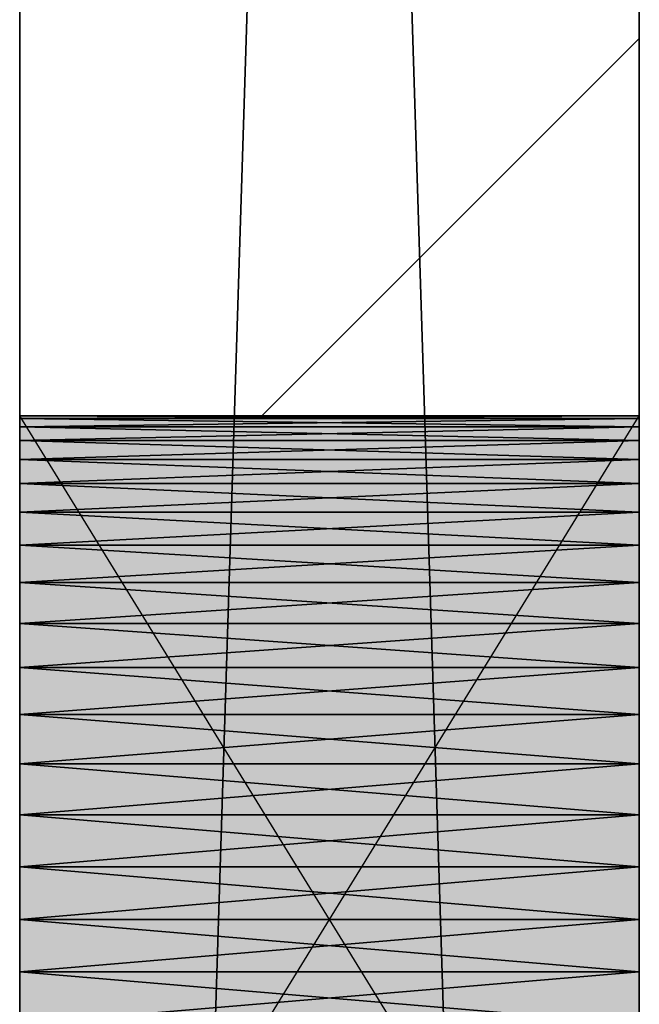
# Model space of a CAD drawing. Header units: millimetres. Extents: x 40580 to 559114, y -343730 to 81020.
# Tile 371 of 656: x 383798 to 383998, y -71868 to -71551. Entities that reach past the tile are written whole.
import ezdxf

# ---------------------------------------------------------------- set-up
doc = ezdxf.new("R2010")
doc.units = ezdxf.units.MM
doc.linetypes.add('______11', pattern=[500, 400, -50, 0, -50])
doc.linetypes.add('______5', pattern=[1100, 800, -100, 100, -100])
for name, color, linetype in [('____________', 7, 'Continuous'), ('___________________', 253, '______5'), ('__________________________', 22, 'Continuous')]:
    doc.layers.add(name, color=color, linetype=linetype)
doc.layers.add('Standard', color=7, linetype='Continuous', lineweight=25)

msp = doc.modelspace()

# ---------------------------------------------------------------- linework, layer by layer
at = {"layer": '____________', "color": 253, "linetype": '______5', "elevation": -3800}
msp.add_lwpolyline([(383876.27, -71678.53), (383998.09, -71556.71), (383998.09, -71556.71)], dxfattribs=at)
at = {"layer": '___________________', "color": 253, "linetype": '______11'}
msp.add_line((383998.09, -88711.03, -3800), (383998.09, -38631.03, -3800), dxfattribs=at)
at = {"layer": '__________________________', "color": 92, "linetype": 'Continuous'}
for p, q in [((383798.09, -72003.53, -3800), (383798.09, -71678.53, -3800)), ((383798.09, -71678.53, -3800), (383998.09, -71678.53, -3800)), ((383998.09, -72003.53, -3800), (383798.09, -71678.53, -3800)), ((383798.09, -72003.53, -3800), (383998.09, -71678.53, -3800)), ((383998.09, -71678.53, -3800), (383998.09, -72003.53, -3800))]:
    msp.add_line(p, q, dxfattribs=at)
at = {"layer": 'Standard', "color": 3, "linetype": 'Continuous'}
for points in [[(383798.09, -72003.53, -3800), (383798.09, -71678.53, -3800), (383998.09, -72003.53, -3800)], [(383998.09, -72003.53, -3800), (383798.09, -71678.53, -3800), (383998.09, -71678.53, -3800)]]:
    msp.add_solid(points, dxfattribs=at)

# ---------------------------------------------------------------- meshes
at = {"layer": '____________', "color": 7, "linetype": 'Continuous'}
mesh = msp.add_polyface(dxfattribs=at)
corners = [(383798.09, -67521.03, -7600), (383798.09, -73881.03, -7600), (383798.09, -73881.03, -4150), (383798.09, -67521.03, -4150), (383798.09, -71999.98, -6803.79), (383798.09, -71995.58, -6820.22), (383798.09, -71989.48, -6836.09), (383798.09, -71981.76, -6851.25), (383798.09, -71972.5, -6865.52), (383798.09, -71961.79, -6878.73), (383798.09, -71949.76, -6890.76), (383798.09, -71936.55, -6901.47), (383798.09, -71922.28, -6910.73), (383798.09, -71907.13, -6918.45), (383798.09, -71891.25, -6924.55), (383798.09, -71874.82, -6928.95), (383798.09, -71858.02, -6931.61), (383798.09, -71841.03, -6932.5), (383798.09, -71824.05, -6931.61), (383798.09, -71807.25, -6928.95), (383798.09, -71790.82, -6924.55), (383798.09, -71774.94, -6918.45), (383798.09, -71759.78, -6910.73), (383798.09, -71745.52, -6901.47), (383798.09, -71732.3, -6890.76), (383798.09, -71720.27, -6878.73), (383798.09, -71709.57, -6865.52), (383798.09, -71700.3, -6851.25), (383798.09, -71692.58, -6836.09), (383798.09, -71686.48, -6820.22), (383798.09, -71682.08, -6803.79), (383798.09, -71679.42, -6786.99), (383798.09, -71678.53, -6770), (383798.09, -71679.42, -6753.01), (383798.09, -71682.08, -6736.21), (383798.09, -71686.48, -6719.78), (383798.09, -71692.58, -6703.91), (383798.09, -71700.3, -6688.75), (383798.09, -71709.57, -6674.48), (383798.09, -71720.27, -6661.27), (383798.09, -71732.3, -6649.24), (383798.09, -71745.52, -6638.53), (383798.09, -71759.78, -6629.27), (383798.09, -71774.94, -6621.55), (383798.09, -71790.82, -6615.45), (383798.09, -71807.25, -6611.05), (383798.09, -71824.05, -6608.39), (383798.09, -71841.03, -6607.5), (383798.09, -71858.02, -6608.39), (383798.09, -71874.82, -6611.05), (383798.09, -71891.25, -6615.45), (383798.09, -71907.13, -6621.55), (383798.09, -71922.28, -6629.27), (383798.09, -71936.55, -6638.53), (383798.09, -71949.76, -6649.24), (383798.09, -71961.79, -6661.27), (383798.09, -71972.5, -6674.48), (383798.09, -71981.76, -6688.75), (383798.09, -71989.48, -6703.91), (383798.09, -71995.58, -6719.78), (383798.09, -71999.98, -6736.21), (383798.09, -72002.64, -6753.01), (383798.09, -72003.53, -6770), (383798.09, -72002.64, -6786.99), (383798.09, -70399.98, -6803.79), (383798.09, -70395.58, -6820.22), (383798.09, -70389.48, -6836.09), (383798.09, -70381.76, -6851.25), (383798.09, -70372.5, -6865.52), (383798.09, -70361.79, -6878.73), (383798.09, -70349.76, -6890.76), (383798.09, -70336.55, -6901.47), (383798.09, -70322.28, -6910.73), (383798.09, -70307.13, -6918.45), (383798.09, -70291.25, -6924.55), (383798.09, -70274.82, -6928.95), (383798.09, -70258.02, -6931.61), (383798.09, -70241.03, -6932.5), (383798.09, -70224.05, -6931.61), (383798.09, -70207.25, -6928.95), (383798.09, -70190.82, -6924.55), (383798.09, -70174.94, -6918.45), (383798.09, -70159.78, -6910.73), (383798.09, -70145.52, -6901.47), (383798.09, -70132.3, -6890.76), (383798.09, -70120.27, -6878.73), (383798.09, -70109.57, -6865.52), (383798.09, -70100.3, -6851.25), (383798.09, -70092.58, -6836.09), (383798.09, -70086.48, -6820.22), (383798.09, -70082.08, -6803.79), (383798.09, -70079.42, -6786.99), (383798.09, -70078.53, -6770), (383798.09, -70079.42, -6753.01), (383798.09, -70082.08, -6736.21), (383798.09, -70086.48, -6719.78), (383798.09, -70092.58, -6703.91), (383798.09, -70100.3, -6688.75), (383798.09, -70109.57, -6674.48), (383798.09, -70120.27, -6661.27), (383798.09, -70132.3, -6649.24), (383798.09, -70145.52, -6638.53), (383798.09, -70159.78, -6629.27), (383798.09, -70174.94, -6621.55), (383798.09, -70190.82, -6615.45), (383798.09, -70207.25, -6611.05), (383798.09, -70224.05, -6608.39), (383798.09, -70241.03, -6607.5), (383798.09, -70258.02, -6608.39), (383798.09, -70274.82, -6611.05), (383798.09, -70291.25, -6615.45), (383798.09, -70307.13, -6621.55), (383798.09, -70322.28, -6629.27), (383798.09, -70336.55, -6638.53), (383798.09, -70349.76, -6649.24), (383798.09, -70361.79, -6661.27), (383798.09, -70372.5, -6674.48), (383798.09, -70381.76, -6688.75), (383798.09, -70389.48, -6703.91), (383798.09, -70395.58, -6719.78), (383798.09, -70399.98, -6736.21), (383798.09, -70402.64, -6753.01), (383798.09, -70403.53, -6770), (383798.09, -70402.64, -6786.99), (383798.09, -69799.98, -6803.79), (383798.09, -69795.58, -6820.22), (383798.09, -69789.48, -6836.09), (383798.09, -69781.76, -6851.25), (383798.09, -69772.5, -6865.52), (383798.09, -69761.79, -6878.73), (383798.09, -69749.76, -6890.76), (383798.09, -69736.55, -6901.47), (383798.09, -69722.28, -6910.73), (383798.09, -69707.13, -6918.45), (383798.09, -69691.25, -6924.55), (383798.09, -69674.82, -6928.95), (383798.09, -69658.02, -6931.61), (383798.09, -69641.03, -6932.5), (383798.09, -69624.05, -6931.61), (383798.09, -69607.25, -6928.95), (383798.09, -69590.82, -6924.55), (383798.09, -69574.94, -6918.45), (383798.09, -69559.78, -6910.73), (383798.09, -69545.52, -6901.47), (383798.09, -69532.3, -6890.76), (383798.09, -69520.27, -6878.73), (383798.09, -69509.57, -6865.52), (383798.09, -69500.3, -6851.25), (383798.09, -69492.58, -6836.09), (383798.09, -69486.48, -6820.22), (383798.09, -69482.08, -6803.79), (383798.09, -69479.42, -6786.99), (383798.09, -69478.53, -6770), (383798.09, -69479.42, -6753.01), (383798.09, -69482.08, -6736.21), (383798.09, -69486.48, -6719.78), (383798.09, -69492.58, -6703.91), (383798.09, -69500.3, -6688.75), (383798.09, -69509.57, -6674.48), (383798.09, -69520.27, -6661.27), (383798.09, -69532.3, -6649.24), (383798.09, -69545.52, -6638.53), (383798.09, -69559.78, -6629.27), (383798.09, -69574.94, -6621.55), (383798.09, -69590.82, -6615.45), (383798.09, -69607.25, -6611.05), (383798.09, -69624.05, -6608.39), (383798.09, -69641.03, -6607.5), (383798.09, -69658.02, -6608.39), (383798.09, -69674.82, -6611.05), (383798.09, -69691.25, -6615.45), (383798.09, -69707.13, -6621.55), (383798.09, -69722.28, -6629.27), (383798.09, -69736.55, -6638.53), (383798.09, -69749.76, -6649.24), (383798.09, -69761.79, -6661.27), (383798.09, -69772.5, -6674.48), (383798.09, -69781.76, -6688.75), (383798.09, -69789.48, -6703.91), (383798.09, -69795.58, -6719.78), (383798.09, -69799.98, -6736.21), (383798.09, -69802.64, -6753.01), (383798.09, -69803.53, -6770), (383798.09, -69802.64, -6786.99)]
mesh.append_faces([[corners[k] for k in face] for face in [(19, 64, 1), (0, 83, 136), (169, 99, 3), (109, 33, 3)]], dxfattribs={"vtx0": -1, "vtx1": -1, "vtx2": -1, "color": 7})
mesh.append_faces([[corners[k] for k in face] for face in [(1, 64, 65), (76, 0, 1), (1, 4, 5), (32, 118, 119), (122, 31, 32), (124, 84, 85), (91, 183, 124), (92, 182, 183), (84, 124, 125), (161, 3, 0), (180, 98, 99), (118, 32, 33), (40, 2, 3), (53, 1, 2)]], dxfattribs={"vtx0": -1, "vtx2": -1, "color": 7})
mesh.append_faces([[corners[k] for k in face] for face in [(65, 66, 1), (66, 67, 1), (67, 68, 1), (68, 69, 1), (69, 70, 1), (70, 71, 1), (71, 72, 1), (72, 73, 1), (73, 74, 1), (74, 75, 1), (75, 76, 1), (76, 77, 0), (77, 78, 0), (78, 79, 0), (79, 80, 0), (80, 81, 0), (81, 82, 0), (82, 83, 0), (5, 6, 1), (6, 7, 1), (7, 8, 1), (8, 9, 1), (9, 10, 1), (10, 11, 1), (11, 12, 1), (12, 13, 1), (13, 14, 1), (14, 15, 1), (15, 16, 1), (16, 17, 1), (17, 18, 1), (18, 19, 1), (19, 20, 64), (20, 21, 64), (21, 22, 64), (22, 23, 64), (23, 24, 64), (24, 25, 64), (25, 26, 64), (26, 27, 64), (27, 28, 64), (28, 29, 64), (29, 30, 64), (30, 31, 64), (119, 120, 32), (120, 121, 32), (121, 122, 32), (122, 123, 31), (123, 64, 31), (85, 86, 124), (86, 87, 124), (87, 88, 124), (88, 89, 124), (89, 90, 124), (90, 91, 124), (91, 92, 183), (92, 93, 182), (93, 94, 182), (94, 95, 182), (95, 96, 182), (96, 97, 182), (97, 98, 182), (83, 84, 125), (125, 126, 83), (126, 127, 83), (127, 128, 83), (128, 129, 83), (129, 130, 83), (130, 131, 83), (131, 132, 83), (132, 133, 83), (133, 134, 83), (134, 135, 83), (135, 136, 83), (136, 137, 0), (137, 138, 0), (138, 139, 0), (139, 140, 0), (140, 141, 0), (141, 142, 0), (142, 143, 0), (143, 144, 0), (144, 145, 0), (145, 146, 0), (146, 147, 0), (147, 148, 0), (148, 149, 0), (149, 150, 0), (150, 151, 0), (151, 152, 0), (152, 153, 0), (153, 154, 0), (154, 155, 0), (155, 156, 0), (156, 157, 0), (157, 158, 0), (158, 159, 0), (159, 160, 0), (160, 161, 0), (161, 162, 3), (162, 163, 3), (163, 164, 3), (164, 165, 3), (165, 166, 3), (166, 167, 3), (167, 168, 3), (168, 169, 3), (169, 170, 99), (170, 171, 99), (171, 172, 99), (172, 173, 99), (173, 174, 99), (174, 175, 99), (175, 176, 99), (176, 177, 99), (177, 178, 99), (178, 179, 99), (179, 180, 99), (180, 181, 98), (181, 182, 98), (99, 100, 3), (100, 101, 3), (101, 102, 3), (102, 103, 3), (103, 104, 3), (104, 105, 3), (105, 106, 3), (106, 107, 3), (107, 108, 3), (108, 109, 3), (109, 110, 33), (110, 111, 33), (111, 112, 33), (112, 113, 33), (113, 114, 33), (114, 115, 33), (115, 116, 33), (116, 117, 33), (117, 118, 33), (33, 34, 3), (34, 35, 3), (35, 36, 3), (36, 37, 3), (37, 38, 3), (38, 39, 3), (39, 40, 3), (40, 41, 2), (41, 42, 2), (42, 43, 2), (43, 44, 2), (44, 45, 2), (45, 46, 2), (46, 47, 2), (47, 48, 2), (48, 49, 2), (49, 50, 2), (50, 51, 2), (51, 52, 2), (52, 53, 2), (53, 54, 1), (54, 55, 1), (55, 56, 1), (56, 57, 1), (57, 58, 1), (58, 59, 1), (59, 60, 1), (60, 61, 1), (61, 62, 1), (62, 63, 1), (63, 4, 1)]], dxfattribs={"vtx1": -1, "vtx2": -1, "color": 7})
mesh = msp.add_polyface(dxfattribs=at)
corners = [(383998.09, -73881.03, -7600), (383798.09, -73881.03, -7600), (383798.09, -67521.03, -7600), (383998.09, -67521.03, -7600)]
mesh.append_faces([[corners[k] for k in face] for face in [(1, 2, 0)]], dxfattribs={"vtx1": -1, "color": 7})
mesh.append_faces([[corners[k] for k in face] for face in [(2, 3, 0)]], dxfattribs={"vtx2": -1, "color": 7})
mesh = msp.add_polyface(dxfattribs=at)
corners = [(383798.09, -73881.03, -4150), (383998.09, -73881.03, -4150), (383998.09, -67521.03, -4150), (383798.09, -67521.03, -4150)]
mesh.append_faces([[corners[k] for k in face] for face in [(1, 2, 0)]], dxfattribs={"vtx1": -1, "color": 7})
mesh.append_faces([[corners[k] for k in face] for face in [(2, 3, 0)]], dxfattribs={"vtx2": -1, "color": 7})
mesh = msp.add_polyface(dxfattribs=at)
corners = [(383998.09, -73881.03, -7600), (383998.09, -67521.03, -7600), (383998.09, -67521.03, -4150), (383998.09, -73881.03, -4150), (383998.09, -71995.58, -6719.78), (383998.09, -71989.48, -6703.91), (383998.09, -71981.76, -6688.75), (383998.09, -71972.5, -6674.48), (383998.09, -71961.79, -6661.27), (383998.09, -71949.76, -6649.24), (383998.09, -71936.55, -6638.53), (383998.09, -71922.28, -6629.27), (383998.09, -71907.13, -6621.55), (383998.09, -71891.25, -6615.45), (383998.09, -71874.82, -6611.05), (383998.09, -71858.02, -6608.39), (383998.09, -71841.03, -6607.5), (383998.09, -71824.05, -6608.39), (383998.09, -71807.25, -6611.05), (383998.09, -71790.82, -6615.45), (383998.09, -71774.94, -6621.55), (383998.09, -71759.78, -6629.27), (383998.09, -71745.52, -6638.53), (383998.09, -71732.3, -6649.24), (383998.09, -71720.27, -6661.27), (383998.09, -71709.57, -6674.48), (383998.09, -71700.3, -6688.75), (383998.09, -71692.58, -6703.91), (383998.09, -71686.48, -6719.78), (383998.09, -71682.08, -6736.21), (383998.09, -71679.42, -6753.01), (383998.09, -71678.53, -6770), (383998.09, -71679.42, -6786.99), (383998.09, -71682.08, -6803.79), (383998.09, -71686.48, -6820.22), (383998.09, -71692.58, -6836.09), (383998.09, -71700.3, -6851.25), (383998.09, -71709.57, -6865.52), (383998.09, -71720.27, -6878.73), (383998.09, -71732.3, -6890.76), (383998.09, -71745.52, -6901.47), (383998.09, -71759.78, -6910.73), (383998.09, -71774.94, -6918.45), (383998.09, -71790.82, -6924.55), (383998.09, -71807.25, -6928.95), (383998.09, -71824.05, -6931.61), (383998.09, -71841.03, -6932.5), (383998.09, -71858.02, -6931.61), (383998.09, -71874.82, -6928.95), (383998.09, -71891.25, -6924.55), (383998.09, -71907.13, -6918.45), (383998.09, -71922.28, -6910.73), (383998.09, -71936.55, -6901.47), (383998.09, -71949.76, -6890.76), (383998.09, -71961.79, -6878.73), (383998.09, -71972.5, -6865.52), (383998.09, -71981.76, -6851.25), (383998.09, -71989.48, -6836.09), (383998.09, -71995.58, -6820.22), (383998.09, -71999.98, -6803.79), (383998.09, -72002.64, -6786.99), (383998.09, -72003.53, -6770), (383998.09, -72002.64, -6753.01), (383998.09, -71999.98, -6736.21), (383998.09, -70395.58, -6719.78), (383998.09, -70389.48, -6703.91), (383998.09, -70381.76, -6688.75), (383998.09, -70372.5, -6674.48), (383998.09, -70361.79, -6661.27), (383998.09, -70349.76, -6649.24), (383998.09, -70336.55, -6638.53), (383998.09, -70322.28, -6629.27), (383998.09, -70307.13, -6621.55), (383998.09, -70291.25, -6615.45), (383998.09, -70274.82, -6611.05), (383998.09, -70258.02, -6608.39), (383998.09, -70241.03, -6607.5), (383998.09, -70224.05, -6608.39), (383998.09, -70207.25, -6611.05), (383998.09, -70190.82, -6615.45), (383998.09, -70174.94, -6621.55), (383998.09, -70159.78, -6629.27), (383998.09, -70145.52, -6638.53), (383998.09, -70132.3, -6649.24), (383998.09, -70120.27, -6661.27), (383998.09, -70109.57, -6674.48), (383998.09, -70100.3, -6688.75), (383998.09, -70092.58, -6703.91), (383998.09, -70086.48, -6719.78), (383998.09, -70082.08, -6736.21), (383998.09, -70079.42, -6753.01), (383998.09, -70078.53, -6770), (383998.09, -70079.42, -6786.99), (383998.09, -70082.08, -6803.79), (383998.09, -70086.48, -6820.22), (383998.09, -70092.58, -6836.09), (383998.09, -70100.3, -6851.25), (383998.09, -70109.57, -6865.52), (383998.09, -70120.27, -6878.73), (383998.09, -70132.3, -6890.76), (383998.09, -70145.52, -6901.47), (383998.09, -70159.78, -6910.73), (383998.09, -70174.94, -6918.45), (383998.09, -70190.82, -6924.55), (383998.09, -70207.25, -6928.95), (383998.09, -70224.05, -6931.61), (383998.09, -70241.03, -6932.5), (383998.09, -70258.02, -6931.61), (383998.09, -70274.82, -6928.95), (383998.09, -70291.25, -6924.55), (383998.09, -70307.13, -6918.45), (383998.09, -70322.28, -6910.73), (383998.09, -70336.55, -6901.47), (383998.09, -70349.76, -6890.76), (383998.09, -70361.79, -6878.73), (383998.09, -70372.5, -6865.52), (383998.09, -70381.76, -6851.25), (383998.09, -70389.48, -6836.09), (383998.09, -70395.58, -6820.22), (383998.09, -70399.98, -6803.79), (383998.09, -70402.64, -6786.99), (383998.09, -70403.53, -6770), (383998.09, -70402.64, -6753.01), (383998.09, -70399.98, -6736.21), (383998.09, -69795.58, -6719.78), (383998.09, -69789.48, -6703.91), (383998.09, -69781.76, -6688.75), (383998.09, -69772.5, -6674.48), (383998.09, -69761.79, -6661.27), (383998.09, -69749.76, -6649.24), (383998.09, -69736.55, -6638.53), (383998.09, -69722.28, -6629.27), (383998.09, -69707.13, -6621.55), (383998.09, -69691.25, -6615.45), (383998.09, -69674.82, -6611.05), (383998.09, -69658.02, -6608.39), (383998.09, -69641.03, -6607.5), (383998.09, -69624.05, -6608.39), (383998.09, -69607.25, -6611.05), (383998.09, -69590.82, -6615.45), (383998.09, -69574.94, -6621.55), (383998.09, -69559.78, -6629.27), (383998.09, -69545.52, -6638.53), (383998.09, -69532.3, -6649.24), (383998.09, -69520.27, -6661.27), (383998.09, -69509.57, -6674.48), (383998.09, -69500.3, -6688.75), (383998.09, -69492.58, -6703.91), (383998.09, -69486.48, -6719.78), (383998.09, -69482.08, -6736.21), (383998.09, -69479.42, -6753.01), (383998.09, -69478.53, -6770), (383998.09, -69479.42, -6786.99), (383998.09, -69482.08, -6803.79), (383998.09, -69486.48, -6820.22), (383998.09, -69492.58, -6836.09), (383998.09, -69500.3, -6851.25), (383998.09, -69509.57, -6865.52), (383998.09, -69520.27, -6878.73), (383998.09, -69532.3, -6890.76), (383998.09, -69545.52, -6901.47), (383998.09, -69559.78, -6910.73), (383998.09, -69574.94, -6918.45), (383998.09, -69590.82, -6924.55), (383998.09, -69607.25, -6928.95), (383998.09, -69624.05, -6931.61), (383998.09, -69641.03, -6932.5), (383998.09, -69658.02, -6931.61), (383998.09, -69674.82, -6928.95), (383998.09, -69691.25, -6924.55), (383998.09, -69707.13, -6918.45), (383998.09, -69722.28, -6910.73), (383998.09, -69736.55, -6901.47), (383998.09, -69749.76, -6890.76), (383998.09, -69761.79, -6878.73), (383998.09, -69772.5, -6865.52), (383998.09, -69781.76, -6851.25), (383998.09, -69789.48, -6836.09), (383998.09, -69795.58, -6820.22), (383998.09, -69799.98, -6803.79), (383998.09, -69802.64, -6786.99), (383998.09, -69803.53, -6770), (383998.09, -69802.64, -6753.01), (383998.09, -69799.98, -6736.21)]
mesh.append_faces([[corners[k] for k in face] for face in [(18, 64, 3), (79, 124, 3), (169, 94, 1), (108, 32, 1)]], dxfattribs={"vtx0": -1, "vtx1": -1, "vtx2": -1, "color": 7})
mesh.append_faces([[corners[k] for k in face] for face in [(0, 4, 5), (10, 3, 0), (31, 117, 118), (121, 30, 31), (3, 64, 65), (90, 182, 183), (91, 181, 182), (92, 178, 179), (181, 91, 92), (93, 173, 174), (178, 92, 93), (3, 124, 125), (129, 2, 3), (143, 1, 2), (173, 93, 94), (117, 31, 32), (44, 0, 1)]], dxfattribs={"vtx0": -1, "vtx2": -1, "color": 7})
mesh.append_faces([[corners[k] for k in face] for face in [(5, 6, 0), (6, 7, 0), (7, 8, 0), (8, 9, 0), (9, 10, 0), (10, 11, 3), (11, 12, 3), (12, 13, 3), (13, 14, 3), (14, 15, 3), (15, 16, 3), (16, 17, 3), (17, 18, 3), (18, 19, 64), (19, 20, 64), (20, 21, 64), (21, 22, 64), (22, 23, 64), (23, 24, 64), (24, 25, 64), (25, 26, 64), (26, 27, 64), (27, 28, 64), (28, 29, 64), (29, 30, 64), (118, 119, 31), (119, 120, 31), (120, 121, 31), (121, 122, 30), (122, 123, 30), (123, 64, 30), (65, 66, 3), (66, 67, 3), (67, 68, 3), (68, 69, 3), (69, 70, 3), (70, 71, 3), (71, 72, 3), (72, 73, 3), (73, 74, 3), (74, 75, 3), (75, 76, 3), (76, 77, 3), (77, 78, 3), (78, 79, 3), (79, 80, 124), (80, 81, 124), (81, 82, 124), (82, 83, 124), (83, 84, 124), (84, 85, 124), (85, 86, 124), (86, 87, 124), (87, 88, 124), (88, 89, 124), (89, 90, 183), (183, 124, 89), (90, 91, 182), (179, 180, 92), (180, 181, 92), (174, 175, 93), (175, 176, 93), (176, 177, 93), (177, 178, 93), (125, 126, 3), (126, 127, 3), (127, 128, 3), (128, 129, 3), (129, 130, 2), (130, 131, 2), (131, 132, 2), (132, 133, 2), (133, 134, 2), (134, 135, 2), (135, 136, 2), (136, 137, 2), (137, 138, 2), (138, 139, 2), (139, 140, 2), (140, 141, 2), (141, 142, 2), (142, 143, 2), (143, 144, 1), (144, 145, 1), (145, 146, 1), (146, 147, 1), (147, 148, 1), (148, 149, 1), (149, 150, 1), (150, 151, 1), (151, 152, 1), (152, 153, 1), (153, 154, 1), (154, 155, 1), (155, 156, 1), (156, 157, 1), (157, 158, 1), (158, 159, 1), (159, 160, 1), (160, 161, 1), (161, 162, 1), (162, 163, 1), (163, 164, 1), (164, 165, 1), (165, 166, 1), (166, 167, 1), (167, 168, 1), (168, 169, 1), (169, 170, 94), (170, 171, 94), (171, 172, 94), (172, 173, 94), (94, 95, 1), (95, 96, 1), (96, 97, 1), (97, 98, 1), (98, 99, 1), (99, 100, 1), (100, 101, 1), (101, 102, 1), (102, 103, 1), (103, 104, 1), (104, 105, 1), (105, 106, 1), (106, 107, 1), (107, 108, 1), (108, 109, 32), (109, 110, 32), (110, 111, 32), (111, 112, 32), (112, 113, 32), (113, 114, 32), (114, 115, 32), (115, 116, 32), (116, 117, 32), (32, 33, 1), (33, 34, 1), (34, 35, 1), (35, 36, 1), (36, 37, 1), (37, 38, 1), (38, 39, 1), (39, 40, 1), (40, 41, 1), (41, 42, 1), (42, 43, 1), (43, 44, 1), (44, 45, 0), (45, 46, 0), (46, 47, 0), (47, 48, 0), (48, 49, 0), (49, 50, 0), (50, 51, 0), (51, 52, 0), (52, 53, 0), (53, 54, 0), (54, 55, 0), (55, 56, 0), (56, 57, 0), (57, 58, 0), (58, 59, 0), (59, 60, 0), (60, 61, 0), (61, 62, 0), (62, 63, 0), (63, 4, 0)]], dxfattribs={"vtx1": -1, "vtx2": -1, "color": 7})
mesh = msp.add_polyface(dxfattribs=at)
corners = [(383998.09, -71679.42, -6786.99), (383998.09, -71678.53, -6770), (383798.09, -71678.53, -6770), (383798.09, -71679.42, -6786.99)]
mesh.append_faces([[corners[k] for k in face] for face in [(1, 2, 0)]], dxfattribs={"vtx1": -1, "color": 7})
mesh.append_faces([[corners[k] for k in face] for face in [(2, 3, 0)]], dxfattribs={"vtx2": -1, "color": 7})
mesh = msp.add_polyface(dxfattribs=at)
corners = [(383998.09, -71678.53, -6770), (383998.09, -71679.42, -6753.01), (383798.09, -71679.42, -6753.01), (383798.09, -71678.53, -6770)]
mesh.append_faces([[corners[k] for k in face] for face in [(1, 2, 0)]], dxfattribs={"vtx1": -1, "color": 7})
mesh.append_faces([[corners[k] for k in face] for face in [(2, 3, 0)]], dxfattribs={"vtx2": -1, "color": 7})
mesh = msp.add_polyface(dxfattribs=at)
corners = [(383998.09, -71682.08, -6803.79), (383998.09, -71679.42, -6786.99), (383798.09, -71679.42, -6786.99), (383798.09, -71682.08, -6803.79)]
mesh.append_faces([[corners[k] for k in face] for face in [(1, 2, 0)]], dxfattribs={"vtx1": -1, "color": 7})
mesh.append_faces([[corners[k] for k in face] for face in [(2, 3, 0)]], dxfattribs={"vtx2": -1, "color": 7})
mesh = msp.add_polyface(dxfattribs=at)
corners = [(383998.09, -71679.42, -6753.01), (383998.09, -71682.08, -6736.21), (383798.09, -71682.08, -6736.21), (383798.09, -71679.42, -6753.01)]
mesh.append_faces([[corners[k] for k in face] for face in [(1, 2, 0)]], dxfattribs={"vtx1": -1, "color": 7})
mesh.append_faces([[corners[k] for k in face] for face in [(2, 3, 0)]], dxfattribs={"vtx2": -1, "color": 7})
mesh = msp.add_polyface(dxfattribs=at)
corners = [(383998.09, -71686.48, -6820.22), (383998.09, -71682.08, -6803.79), (383798.09, -71682.08, -6803.79), (383798.09, -71686.48, -6820.22)]
mesh.append_faces([[corners[k] for k in face] for face in [(1, 2, 0)]], dxfattribs={"vtx1": -1, "color": 7})
mesh.append_faces([[corners[k] for k in face] for face in [(2, 3, 0)]], dxfattribs={"vtx2": -1, "color": 7})
mesh = msp.add_polyface(dxfattribs=at)
corners = [(383998.09, -71682.08, -6736.21), (383998.09, -71686.48, -6719.78), (383798.09, -71686.48, -6719.78), (383798.09, -71682.08, -6736.21)]
mesh.append_faces([[corners[k] for k in face] for face in [(1, 2, 0)]], dxfattribs={"vtx1": -1, "color": 7})
mesh.append_faces([[corners[k] for k in face] for face in [(2, 3, 0)]], dxfattribs={"vtx2": -1, "color": 7})
mesh = msp.add_polyface(dxfattribs=at)
corners = [(383998.09, -71692.58, -6836.09), (383998.09, -71686.48, -6820.22), (383798.09, -71686.48, -6820.22), (383798.09, -71692.58, -6836.09)]
mesh.append_faces([[corners[k] for k in face] for face in [(1, 2, 0)]], dxfattribs={"vtx1": -1, "color": 7})
mesh.append_faces([[corners[k] for k in face] for face in [(2, 3, 0)]], dxfattribs={"vtx2": -1, "color": 7})
mesh = msp.add_polyface(dxfattribs=at)
corners = [(383998.09, -71686.48, -6719.78), (383998.09, -71692.58, -6703.91), (383798.09, -71692.58, -6703.91), (383798.09, -71686.48, -6719.78)]
mesh.append_faces([[corners[k] for k in face] for face in [(1, 2, 0)]], dxfattribs={"vtx1": -1, "color": 7})
mesh.append_faces([[corners[k] for k in face] for face in [(2, 3, 0)]], dxfattribs={"vtx2": -1, "color": 7})
mesh = msp.add_polyface(dxfattribs=at)
corners = [(383998.09, -71700.3, -6851.25), (383998.09, -71692.58, -6836.09), (383798.09, -71692.58, -6836.09), (383798.09, -71700.3, -6851.25)]
mesh.append_faces([[corners[k] for k in face] for face in [(1, 2, 0)]], dxfattribs={"vtx1": -1, "color": 7})
mesh.append_faces([[corners[k] for k in face] for face in [(2, 3, 0)]], dxfattribs={"vtx2": -1, "color": 7})
mesh = msp.add_polyface(dxfattribs=at)
corners = [(383998.09, -71692.58, -6703.91), (383998.09, -71700.3, -6688.75), (383798.09, -71700.3, -6688.75), (383798.09, -71692.58, -6703.91)]
mesh.append_faces([[corners[k] for k in face] for face in [(1, 2, 0)]], dxfattribs={"vtx1": -1, "color": 7})
mesh.append_faces([[corners[k] for k in face] for face in [(2, 3, 0)]], dxfattribs={"vtx2": -1, "color": 7})
mesh = msp.add_polyface(dxfattribs=at)
corners = [(383998.09, -71709.57, -6865.52), (383998.09, -71700.3, -6851.25), (383798.09, -71700.3, -6851.25), (383798.09, -71709.57, -6865.52)]
mesh.append_faces([[corners[k] for k in face] for face in [(1, 2, 0)]], dxfattribs={"vtx1": -1, "color": 7})
mesh.append_faces([[corners[k] for k in face] for face in [(2, 3, 0)]], dxfattribs={"vtx2": -1, "color": 7})
mesh = msp.add_polyface(dxfattribs=at)
corners = [(383998.09, -71700.3, -6688.75), (383998.09, -71709.57, -6674.48), (383798.09, -71709.57, -6674.48), (383798.09, -71700.3, -6688.75)]
mesh.append_faces([[corners[k] for k in face] for face in [(1, 2, 0)]], dxfattribs={"vtx1": -1, "color": 7})
mesh.append_faces([[corners[k] for k in face] for face in [(2, 3, 0)]], dxfattribs={"vtx2": -1, "color": 7})
mesh = msp.add_polyface(dxfattribs=at)
corners = [(383998.09, -71720.27, -6878.73), (383998.09, -71709.57, -6865.52), (383798.09, -71709.57, -6865.52), (383798.09, -71720.27, -6878.73)]
mesh.append_faces([[corners[k] for k in face] for face in [(1, 2, 0)]], dxfattribs={"vtx1": -1, "color": 7})
mesh.append_faces([[corners[k] for k in face] for face in [(2, 3, 0)]], dxfattribs={"vtx2": -1, "color": 7})
mesh = msp.add_polyface(dxfattribs=at)
corners = [(383998.09, -71709.57, -6674.48), (383998.09, -71720.27, -6661.27), (383798.09, -71720.27, -6661.27), (383798.09, -71709.57, -6674.48)]
mesh.append_faces([[corners[k] for k in face] for face in [(1, 2, 0)]], dxfattribs={"vtx1": -1, "color": 7})
mesh.append_faces([[corners[k] for k in face] for face in [(2, 3, 0)]], dxfattribs={"vtx2": -1, "color": 7})
mesh = msp.add_polyface(dxfattribs=at)
corners = [(383998.09, -71732.3, -6890.76), (383998.09, -71720.27, -6878.73), (383798.09, -71720.27, -6878.73), (383798.09, -71732.3, -6890.76)]
mesh.append_faces([[corners[k] for k in face] for face in [(1, 2, 0)]], dxfattribs={"vtx1": -1, "color": 7})
mesh.append_faces([[corners[k] for k in face] for face in [(2, 3, 0)]], dxfattribs={"vtx2": -1, "color": 7})
mesh = msp.add_polyface(dxfattribs=at)
corners = [(383998.09, -71720.27, -6661.27), (383998.09, -71732.3, -6649.24), (383798.09, -71732.3, -6649.24), (383798.09, -71720.27, -6661.27)]
mesh.append_faces([[corners[k] for k in face] for face in [(1, 2, 0)]], dxfattribs={"vtx1": -1, "color": 7})
mesh.append_faces([[corners[k] for k in face] for face in [(2, 3, 0)]], dxfattribs={"vtx2": -1, "color": 7})
mesh = msp.add_polyface(dxfattribs=at)
corners = [(383998.09, -71745.52, -6901.47), (383998.09, -71732.3, -6890.76), (383798.09, -71732.3, -6890.76), (383798.09, -71745.52, -6901.47)]
mesh.append_faces([[corners[k] for k in face] for face in [(1, 2, 0)]], dxfattribs={"vtx1": -1, "color": 7})
mesh.append_faces([[corners[k] for k in face] for face in [(2, 3, 0)]], dxfattribs={"vtx2": -1, "color": 7})
mesh = msp.add_polyface(dxfattribs=at)
corners = [(383998.09, -71732.3, -6649.24), (383998.09, -71745.52, -6638.53), (383798.09, -71745.52, -6638.53), (383798.09, -71732.3, -6649.24)]
mesh.append_faces([[corners[k] for k in face] for face in [(1, 2, 0)]], dxfattribs={"vtx1": -1, "color": 7})
mesh.append_faces([[corners[k] for k in face] for face in [(2, 3, 0)]], dxfattribs={"vtx2": -1, "color": 7})
mesh = msp.add_polyface(dxfattribs=at)
corners = [(383998.09, -71759.78, -6910.73), (383998.09, -71745.52, -6901.47), (383798.09, -71745.52, -6901.47), (383798.09, -71759.78, -6910.73)]
mesh.append_faces([[corners[k] for k in face] for face in [(1, 2, 0)]], dxfattribs={"vtx1": -1, "color": 7})
mesh.append_faces([[corners[k] for k in face] for face in [(2, 3, 0)]], dxfattribs={"vtx2": -1, "color": 7})
mesh = msp.add_polyface(dxfattribs=at)
corners = [(383998.09, -71745.52, -6638.53), (383998.09, -71759.78, -6629.27), (383798.09, -71759.78, -6629.27), (383798.09, -71745.52, -6638.53)]
mesh.append_faces([[corners[k] for k in face] for face in [(1, 2, 0)]], dxfattribs={"vtx1": -1, "color": 7})
mesh.append_faces([[corners[k] for k in face] for face in [(2, 3, 0)]], dxfattribs={"vtx2": -1, "color": 7})
mesh = msp.add_polyface(dxfattribs=at)
corners = [(383998.09, -71774.94, -6918.45), (383998.09, -71759.78, -6910.73), (383798.09, -71759.78, -6910.73), (383798.09, -71774.94, -6918.45)]
mesh.append_faces([[corners[k] for k in face] for face in [(1, 2, 0)]], dxfattribs={"vtx1": -1, "color": 7})
mesh.append_faces([[corners[k] for k in face] for face in [(2, 3, 0)]], dxfattribs={"vtx2": -1, "color": 7})
mesh = msp.add_polyface(dxfattribs=at)
corners = [(383998.09, -71759.78, -6629.27), (383998.09, -71774.94, -6621.55), (383798.09, -71774.94, -6621.55), (383798.09, -71759.78, -6629.27)]
mesh.append_faces([[corners[k] for k in face] for face in [(1, 2, 0)]], dxfattribs={"vtx1": -1, "color": 7})
mesh.append_faces([[corners[k] for k in face] for face in [(2, 3, 0)]], dxfattribs={"vtx2": -1, "color": 7})
mesh = msp.add_polyface(dxfattribs=at)
corners = [(383998.09, -71790.82, -6924.55), (383998.09, -71774.94, -6918.45), (383798.09, -71774.94, -6918.45), (383798.09, -71790.82, -6924.55)]
mesh.append_faces([[corners[k] for k in face] for face in [(1, 2, 0)]], dxfattribs={"vtx1": -1, "color": 7})
mesh.append_faces([[corners[k] for k in face] for face in [(2, 3, 0)]], dxfattribs={"vtx2": -1, "color": 7})
mesh = msp.add_polyface(dxfattribs=at)
corners = [(383998.09, -71774.94, -6621.55), (383998.09, -71790.82, -6615.45), (383798.09, -71790.82, -6615.45), (383798.09, -71774.94, -6621.55)]
mesh.append_faces([[corners[k] for k in face] for face in [(1, 2, 0)]], dxfattribs={"vtx1": -1, "color": 7})
mesh.append_faces([[corners[k] for k in face] for face in [(2, 3, 0)]], dxfattribs={"vtx2": -1, "color": 7})
mesh = msp.add_polyface(dxfattribs=at)
corners = [(383998.09, -71807.25, -6928.95), (383998.09, -71790.82, -6924.55), (383798.09, -71790.82, -6924.55), (383798.09, -71807.25, -6928.95)]
mesh.append_faces([[corners[k] for k in face] for face in [(1, 2, 0)]], dxfattribs={"vtx1": -1, "color": 7})
mesh.append_faces([[corners[k] for k in face] for face in [(2, 3, 0)]], dxfattribs={"vtx2": -1, "color": 7})
mesh = msp.add_polyface(dxfattribs=at)
corners = [(383998.09, -71790.82, -6615.45), (383998.09, -71807.25, -6611.05), (383798.09, -71807.25, -6611.05), (383798.09, -71790.82, -6615.45)]
mesh.append_faces([[corners[k] for k in face] for face in [(1, 2, 0)]], dxfattribs={"vtx1": -1, "color": 7})
mesh.append_faces([[corners[k] for k in face] for face in [(2, 3, 0)]], dxfattribs={"vtx2": -1, "color": 7})
mesh = msp.add_polyface(dxfattribs=at)
corners = [(383998.09, -71824.05, -6931.61), (383998.09, -71807.25, -6928.95), (383798.09, -71807.25, -6928.95), (383798.09, -71824.05, -6931.61)]
mesh.append_faces([[corners[k] for k in face] for face in [(1, 2, 0)]], dxfattribs={"vtx1": -1, "color": 7})
mesh.append_faces([[corners[k] for k in face] for face in [(2, 3, 0)]], dxfattribs={"vtx2": -1, "color": 7})
mesh = msp.add_polyface(dxfattribs=at)
corners = [(383998.09, -71807.25, -6611.05), (383998.09, -71824.05, -6608.39), (383798.09, -71824.05, -6608.39), (383798.09, -71807.25, -6611.05)]
mesh.append_faces([[corners[k] for k in face] for face in [(1, 2, 0)]], dxfattribs={"vtx1": -1, "color": 7})
mesh.append_faces([[corners[k] for k in face] for face in [(2, 3, 0)]], dxfattribs={"vtx2": -1, "color": 7})
mesh = msp.add_polyface(dxfattribs=at)
corners = [(383998.09, -71841.03, -6932.5), (383998.09, -71824.05, -6931.61), (383798.09, -71824.05, -6931.61), (383798.09, -71841.03, -6932.5)]
mesh.append_faces([[corners[k] for k in face] for face in [(1, 2, 0)]], dxfattribs={"vtx1": -1, "color": 7})
mesh.append_faces([[corners[k] for k in face] for face in [(2, 3, 0)]], dxfattribs={"vtx2": -1, "color": 7})
mesh = msp.add_polyface(dxfattribs=at)
corners = [(383998.09, -71824.05, -6608.39), (383998.09, -71841.03, -6607.5), (383798.09, -71841.03, -6607.5), (383798.09, -71824.05, -6608.39)]
mesh.append_faces([[corners[k] for k in face] for face in [(1, 2, 0)]], dxfattribs={"vtx1": -1, "color": 7})
mesh.append_faces([[corners[k] for k in face] for face in [(2, 3, 0)]], dxfattribs={"vtx2": -1, "color": 7})
mesh = msp.add_polyface(dxfattribs=at)
corners = [(383998.09, -71858.02, -6931.61), (383998.09, -71841.03, -6932.5), (383798.09, -71841.03, -6932.5), (383798.09, -71858.02, -6931.61)]
mesh.append_faces([[corners[k] for k in face] for face in [(1, 2, 0)]], dxfattribs={"vtx1": -1, "color": 7})
mesh.append_faces([[corners[k] for k in face] for face in [(2, 3, 0)]], dxfattribs={"vtx2": -1, "color": 7})
mesh = msp.add_polyface(dxfattribs=at)
corners = [(383998.09, -71841.03, -6607.5), (383998.09, -71858.02, -6608.39), (383798.09, -71858.02, -6608.39), (383798.09, -71841.03, -6607.5)]
mesh.append_faces([[corners[k] for k in face] for face in [(1, 2, 0)]], dxfattribs={"vtx1": -1, "color": 7})
mesh.append_faces([[corners[k] for k in face] for face in [(2, 3, 0)]], dxfattribs={"vtx2": -1, "color": 7})
mesh = msp.add_polyface(dxfattribs=at)
corners = [(383998.09, -71874.82, -6928.95), (383998.09, -71858.02, -6931.61), (383798.09, -71858.02, -6931.61), (383798.09, -71874.82, -6928.95)]
mesh.append_faces([[corners[k] for k in face] for face in [(1, 2, 0)]], dxfattribs={"vtx1": -1, "color": 7})
mesh.append_faces([[corners[k] for k in face] for face in [(2, 3, 0)]], dxfattribs={"vtx2": -1, "color": 7})
mesh = msp.add_polyface(dxfattribs=at)
corners = [(383998.09, -71858.02, -6608.39), (383998.09, -71874.82, -6611.05), (383798.09, -71874.82, -6611.05), (383798.09, -71858.02, -6608.39)]
mesh.append_faces([[corners[k] for k in face] for face in [(1, 2, 0)]], dxfattribs={"vtx1": -1, "color": 7})
mesh.append_faces([[corners[k] for k in face] for face in [(2, 3, 0)]], dxfattribs={"vtx2": -1, "color": 7})

doc.saveas('drawing.dxf')
